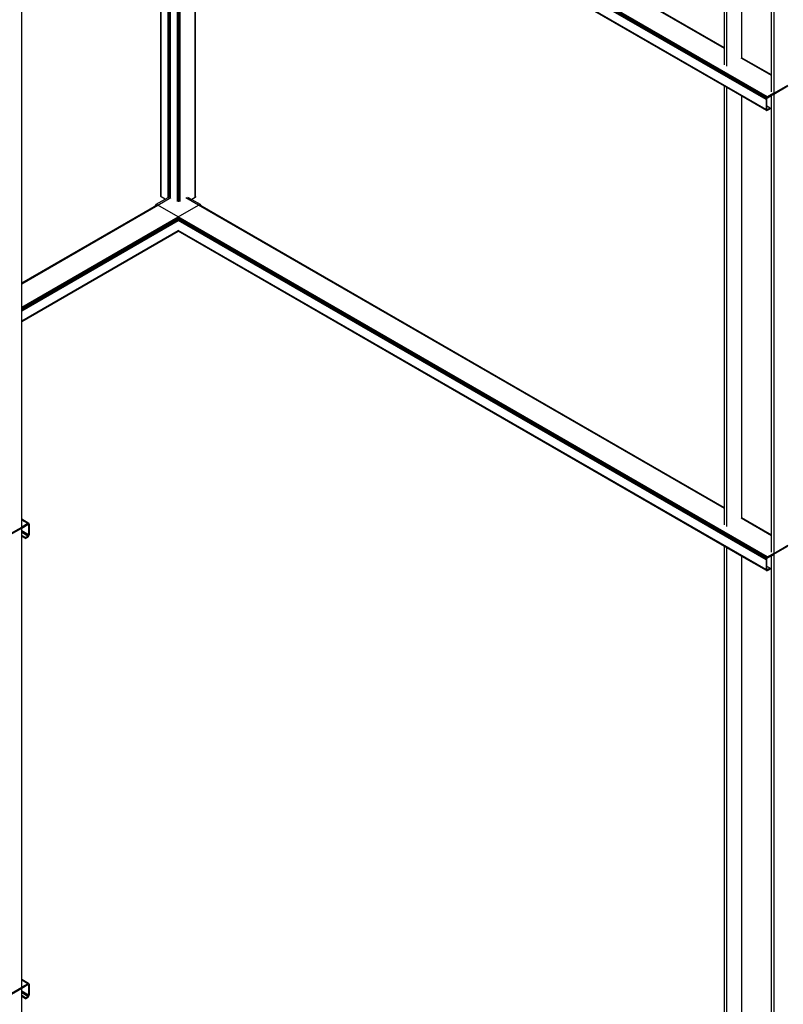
# Model space of a CAD drawing. Header units: millimetres. Extents: x 10 to 1250, y -62 to 528.
# Tile 687 of 909: x 619.13 to 621.89, y 511.53 to 515.1. Entities that reach past the tile are written whole.
import ezdxf

# ---------------------------------------------------------------- set-up
doc = ezdxf.new("R2010")
doc.units = ezdxf.units.MM
doc.header["$LTSCALE"] = 0.05

msp = doc.modelspace()

# ---------------------------------------------------------------- linework, layer by layer
at = {"color": 8}
for p, q in [((621.6901, 514.9269), (621.6901, 516.8691)), ((621.8596, 516.7713), (621.8596, 514.829)), ((621.6814, 514.9937), (621.6814, 516.3919)), ((621.7442, 514.9571), (621.7442, 516.3557)), ((621.851, 514.8954), (621.851, 516.294)), ((621.6814, 514.991), (619.7787, 516.0895)), ((621.6814, 514.993), (619.7831, 516.089)), ((621.6814, 514.9937), (619.7895, 516.086)), ((621.8373, 514.8161), (619.7052, 516.0471)), ((621.8351, 514.8144), (619.7052, 516.0441)), ((621.8333, 514.8119), (619.7052, 516.0406)), ((621.8321, 514.8091), (619.7052, 516.037)), ((621.8316, 514.8063), (619.7052, 516.034)), ((619.7028, 514.4919), (619.7028, 515.994)), ((619.7031, 514.4919), (619.7031, 515.9942)), ((619.7043, 514.4918), (619.7043, 515.9949)), ((619.7049, 514.4917), (619.7049, 515.9952)), ((621.8316, 514.7704), (619.7052, 515.9981)), ((621.8321, 514.7682), (619.7052, 515.9961)), ((619.7073, 514.491), (619.7073, 515.9942)), ((619.7076, 514.4909), (619.7076, 515.994)), ((619.7086, 514.4903), (619.7086, 515.9935)), ((619.7096, 514.4897), (619.7096, 515.9929)), ((619.7098, 514.4896), (619.7098, 515.9928)), ((619.7119, 514.4375), (619.7119, 515.9916)), ((619.6421, 514.4567), (619.6421, 515.959)), ((619.6426, 514.4581), (619.6426, 515.9592)), ((619.644, 514.4593), (619.644, 515.96)), ((619.6689, 514.4737), (619.6689, 515.9744)), ((619.671, 514.4749), (619.671, 515.9756)), ((619.6711, 514.475), (619.6711, 515.9757)), ((619.6722, 514.4756), (619.6722, 515.9763)), ((619.6734, 514.4763), (619.6734, 515.977)), ((619.6758, 514.4777), (619.6758, 515.9784)), ((619.6761, 514.4779), (619.6761, 515.9786)), ((619.6765, 514.4781), (619.6765, 515.9788)), ((619.6779, 514.4789), (619.6779, 515.9796)), ((619.7665, 514.4569), (619.7665, 515.96)), ((619.7679, 514.4557), (619.7679, 515.9592)), ((619.7683, 514.4543), (619.7683, 515.959)), ((621.6814, 514.8544), (619.7683, 515.959)), ((619.1393, 514.1423), (619.1393, 515.2006)), ((621.6814, 514.993), (621.6814, 514.9937)), ((621.6814, 514.991), (621.6814, 514.993)), ((621.6814, 514.9319), (621.6814, 514.991)), ((621.851, 514.8931), (621.7413, 514.9565)), ((621.851, 514.8951), (621.7434, 514.9572)), ((621.851, 514.8951), (621.851, 514.8954)), ((621.851, 514.8931), (621.851, 514.8951)), ((621.851, 514.834), (621.851, 514.8931)), ((621.6901, 514.8494), (621.6814, 514.8544)), ((621.6814, 513.3281), (621.6814, 514.8544)), ((621.6901, 513.2613), (621.6901, 514.8494)), ((621.7442, 514.8182), (621.6901, 514.8494)), ((621.8596, 514.829), (621.9108, 514.8586)), ((621.8596, 514.8258), (621.9108, 514.8553)), ((621.7442, 513.2914), (621.7442, 514.8182)), ((621.8333, 514.7668), (621.7442, 514.8182)), ((621.8321, 514.8091), (621.8316, 514.8063)), ((621.8333, 514.8119), (621.8321, 514.8091)), ((621.8351, 514.8144), (621.8333, 514.8119)), ((621.8345, 514.8079), (621.8347, 514.8093)), ((621.8347, 514.8093), (621.8353, 514.8107)), ((621.8373, 514.8161), (621.8351, 514.8144)), ((621.8353, 514.8107), (621.8362, 514.812)), ((621.8362, 514.812), (621.8373, 514.8129)), ((621.8596, 514.829), (621.8373, 514.8161)), ((621.8373, 514.8129), (621.851, 514.8208)), ((621.851, 514.8208), (621.8596, 514.8258)), ((621.851, 513.2298), (621.851, 514.8208)), ((621.8596, 514.829), (621.8596, 514.8258)), ((621.8596, 514.8258), (621.8596, 513.1634)), ((621.8316, 514.8063), (621.8316, 514.7704)), ((621.8345, 514.7822), (621.8345, 514.8079)), ((621.8461, 514.7755), (621.8345, 514.7822)), ((621.8345, 514.7721), (621.8345, 514.7822)), ((621.8461, 514.7755), (621.8373, 514.7704)), ((621.8461, 514.7722), (621.8461, 514.7755)), ((621.8316, 514.7704), (621.8321, 514.7682)), ((621.8321, 514.7682), (621.8333, 514.7668)), ((621.8333, 514.7668), (621.8351, 514.7664)), ((621.8347, 514.771), (621.8345, 514.7721)), ((621.8373, 514.7704), (621.8345, 514.7721)), ((621.8353, 514.7702), (621.8347, 514.771)), ((621.8362, 514.7701), (621.8347, 514.771)), ((621.8351, 514.7664), (621.8373, 514.7672)), ((621.8362, 514.7701), (621.8353, 514.7702)), ((621.8373, 514.7704), (621.8362, 514.7701)), ((621.8373, 514.7672), (621.8461, 514.7722)), ((619.7028, 514.4919), (619.7031, 514.4919)), ((619.7028, 514.4901), (619.7028, 514.4919)), ((619.7031, 514.4901), (619.7028, 514.4901)), ((619.7028, 514.4701), (619.7028, 514.4901)), ((619.7031, 514.4919), (619.7043, 514.4918)), ((619.7031, 514.4901), (619.7031, 514.4919)), ((619.7043, 514.49), (619.7031, 514.4901)), ((619.7043, 514.4918), (619.7049, 514.4917)), ((619.7043, 514.49), (619.7043, 514.4918)), ((619.7049, 514.4897), (619.7043, 514.49)), ((619.7049, 514.4897), (619.7049, 514.4917)), ((619.7049, 514.4692), (619.7049, 514.4897)), ((619.7073, 514.491), (619.7076, 514.4909)), ((619.7073, 514.4884), (619.7073, 514.491)), ((619.7086, 514.4877), (619.7073, 514.4884)), ((619.7073, 514.4701), (619.7073, 514.4884)), ((619.7076, 514.4909), (619.7086, 514.4903)), ((619.7086, 514.4903), (619.7096, 514.4897)), ((619.7086, 514.4877), (619.7086, 514.4903)), ((619.7096, 514.4897), (619.7098, 514.4896)), ((619.7096, 514.4871), (619.7096, 514.4897)), ((619.7098, 514.487), (619.7098, 514.4896)), ((619.6426, 514.4553), (619.6421, 514.4567)), ((619.6426, 514.4581), (619.644, 514.4593)), ((619.6426, 514.4553), (619.6426, 514.4581)), ((619.644, 514.4541), (619.6426, 514.4553)), ((619.644, 514.4541), (619.644, 514.4593)), ((619.6584, 514.4458), (619.644, 514.4541)), ((619.6689, 514.4737), (619.671, 514.4749)), ((619.6689, 514.4711), (619.6689, 514.4737)), ((619.671, 514.4723), (619.6689, 514.4711)), ((619.6689, 514.4519), (619.6689, 514.4711)), ((619.6689, 514.4519), (619.671, 514.4531)), ((619.671, 514.4749), (619.6711, 514.475)), ((619.671, 514.4723), (619.671, 514.4749)), ((619.6711, 514.4724), (619.671, 514.4723)), ((619.671, 514.4531), (619.671, 514.4723)), ((619.671, 514.4531), (619.6711, 514.4532)), ((619.6711, 514.475), (619.6722, 514.4756)), ((619.6711, 514.4724), (619.6711, 514.475)), ((619.6722, 514.473), (619.6711, 514.4724)), ((619.6711, 514.4532), (619.6711, 514.4724)), ((619.6711, 514.4532), (619.6722, 514.4538)), ((619.6722, 514.4756), (619.6734, 514.4763)), ((619.6722, 514.473), (619.6722, 514.4756)), ((619.6734, 514.4737), (619.6722, 514.473)), ((619.6722, 514.4538), (619.6722, 514.473)), ((619.6722, 514.4538), (619.6734, 514.4545)), ((619.6734, 514.4737), (619.6734, 514.4763)), ((619.6734, 514.4545), (619.6734, 514.4737)), ((619.6734, 514.4545), (619.6758, 514.4559)), ((619.6758, 514.4777), (619.6761, 514.4779)), ((619.6758, 514.4751), (619.6758, 514.4777)), ((619.6761, 514.4752), (619.6758, 514.4751)), ((619.6758, 514.4559), (619.6758, 514.4751)), ((619.6758, 514.4559), (619.6761, 514.456)), ((619.6761, 514.4779), (619.6765, 514.4781)), ((619.6761, 514.4752), (619.6761, 514.4779)), ((619.6765, 514.4755), (619.6761, 514.4752)), ((619.6761, 514.456), (619.6761, 514.4752)), ((619.6761, 514.456), (619.6765, 514.4563)), ((619.6761, 514.4545), (619.6761, 514.456)), ((619.6765, 514.4781), (619.6779, 514.4789)), ((619.6765, 514.4755), (619.6765, 514.4781)), ((619.6779, 514.4763), (619.6765, 514.4755)), ((619.6765, 514.4563), (619.6765, 514.4755)), ((619.6765, 514.4563), (619.6779, 514.4571)), ((619.6765, 514.4563), (619.6765, 514.4531)), ((619.6779, 514.4763), (619.6779, 514.4789)), ((619.6779, 514.4571), (619.6779, 514.4763)), ((619.6779, 514.4519), (619.6779, 514.4571)), ((619.7028, 514.4701), (619.7036, 514.47)), ((619.7028, 514.4697), (619.7028, 514.4701)), ((619.7049, 514.4685), (619.7028, 514.4697)), ((619.7028, 514.4677), (619.7028, 514.4697)), ((619.7049, 514.4665), (619.7028, 514.4677)), ((619.7028, 514.4649), (619.7028, 514.4677)), ((619.7028, 514.4649), (619.7049, 514.4661)), ((619.7028, 514.4375), (619.7028, 514.4649)), ((619.7049, 514.4692), (619.7036, 514.47)), ((619.7049, 514.4685), (619.7049, 514.4692)), ((619.7049, 514.4665), (619.7049, 514.4685)), ((619.7049, 514.4661), (619.7049, 514.4665)), ((619.7049, 514.4367), (619.7049, 514.4661)), ((619.7073, 514.4701), (619.7086, 514.4703)), ((619.7073, 514.4695), (619.7086, 514.4703)), ((619.7073, 514.4695), (619.7073, 514.4701)), ((619.7073, 514.4675), (619.7073, 514.4695)), ((619.7073, 514.4675), (619.7086, 514.4682)), ((619.7073, 514.4651), (619.7073, 514.4675)), ((619.7086, 514.4644), (619.7073, 514.4651)), ((619.7073, 514.4364), (619.7073, 514.4651)), ((619.7096, 514.4871), (619.7086, 514.4877)), ((619.7086, 514.4703), (619.7086, 514.4877)), ((619.7086, 514.4703), (619.7087, 514.4704)), ((619.7086, 514.4703), (619.7087, 514.4704)), ((619.7086, 514.4682), (619.7086, 514.4703)), ((619.7086, 514.4703), (619.7086, 514.4703)), ((619.7086, 514.4682), (619.7096, 514.4688)), ((619.7086, 514.4644), (619.7086, 514.4682)), ((619.7086, 514.4384), (619.7086, 514.4644)), ((619.7096, 514.4638), (619.7086, 514.4644)), ((619.7087, 514.4704), (619.7096, 514.47)), ((619.7098, 514.487), (619.7096, 514.4871)), ((619.7096, 514.47), (619.7096, 514.4871)), ((619.7096, 514.47), (619.7098, 514.47)), ((619.7096, 514.4688), (619.7096, 514.47)), ((619.7096, 514.4688), (619.7098, 514.4689)), ((619.7096, 514.4638), (619.7096, 514.4688)), ((619.7096, 514.4388), (619.7096, 514.4638)), ((619.7098, 514.4637), (619.7096, 514.4638)), ((619.7098, 514.47), (619.7098, 514.487)), ((619.7098, 514.4689), (619.7098, 514.47)), ((619.7098, 514.4637), (619.7098, 514.4689)), ((619.7098, 514.4367), (619.7098, 514.4637)), ((619.7392, 514.4533), (619.7542, 514.4446)), ((619.7665, 514.4569), (619.7679, 514.4557)), ((619.7665, 514.4517), (619.7665, 514.4569)), ((619.7679, 514.4529), (619.7665, 514.4517)), ((619.7679, 514.4557), (619.7683, 514.4543)), ((619.7679, 514.4529), (619.7679, 514.4557)), ((619.7683, 514.4543), (619.7679, 514.4529)), ((619.1393, 514.1396), (619.6317, 514.4239)), ((619.1393, 514.1416), (619.6274, 514.4234)), ((619.1393, 514.1423), (619.6209, 514.4204)), ((619.6209, 514.4204), (619.622, 514.4229)), ((619.6209, 514.4204), (619.6237, 514.422)), ((619.622, 514.4229), (619.6239, 514.4254)), ((619.6237, 514.422), (619.622, 514.4229)), ((619.6239, 514.4254), (619.6261, 514.4272)), ((619.6274, 514.4234), (619.6239, 514.4254)), ((619.6261, 514.4272), (619.6584, 514.4458)), ((619.6317, 514.4239), (619.6261, 514.4272)), ((619.6317, 514.4239), (619.6791, 514.4512)), ((619.7052, 514.3815), (619.6317, 514.4239)), ((619.6584, 514.4458), (619.6689, 514.4519)), ((619.7052, 514.3815), (619.7787, 514.4239)), ((619.7787, 514.4239), (619.7335, 514.45)), ((619.7665, 514.4517), (619.7542, 514.4446)), ((619.7542, 514.4446), (619.7844, 514.4272)), ((619.7787, 514.4239), (619.7844, 514.4272)), ((621.6814, 513.3253), (619.7787, 514.4239)), ((619.7831, 514.4234), (619.7866, 514.4254)), ((621.6814, 513.3273), (619.7831, 514.4234)), ((619.7844, 514.4272), (619.7866, 514.4254)), ((619.7866, 514.4254), (619.7884, 514.4229)), ((619.7867, 514.422), (619.7884, 514.4229)), ((619.7895, 514.4204), (619.7867, 514.422)), ((619.7884, 514.4229), (619.7895, 514.4204)), ((621.6814, 513.3281), (619.7895, 514.4204)), ((619.1393, 514.0547), (619.7052, 514.3815)), ((621.8373, 513.1505), (619.7052, 514.3815)), ((619.1393, 514.0517), (619.7052, 514.3785)), ((619.1393, 514.0481), (619.7052, 514.3749)), ((619.1393, 514.0446), (619.7052, 514.3713)), ((619.1393, 514.0416), (619.7052, 514.3683)), ((621.8351, 513.1487), (619.7052, 514.3785)), ((621.8333, 513.1463), (619.7052, 514.3749)), ((621.8321, 513.1434), (619.7052, 514.3713)), ((621.8316, 513.1406), (619.7052, 514.3683)), ((619.1393, 514.0057), (619.7052, 514.3325)), ((619.1393, 514.0037), (619.7052, 514.3305)), ((619.1393, 514.003), (619.7052, 514.3297)), ((621.8316, 513.1048), (619.7052, 514.3325)), ((621.8321, 513.1025), (619.7052, 514.3305)), ((621.6814, 513.1888), (619.7052, 514.3297)), ((619.1393, 514.1416), (619.1393, 514.1423)), ((619.1393, 514.1396), (619.1393, 514.1416)), ((619.1393, 514.0547), (619.1393, 514.1396)), ((619.1393, 514.0517), (619.1393, 514.0547)), ((619.1393, 514.0481), (619.1393, 514.0517)), ((619.1393, 514.0446), (619.1393, 514.0481)), ((619.1393, 514.0416), (619.1393, 514.0446)), ((619.1393, 514.0057), (619.1393, 514.0416)), ((619.1393, 514.0037), (619.1393, 514.0057)), ((619.1393, 514.003), (619.1393, 514.0037)), ((619.1393, 513.2869), (619.1393, 514.003)), ((621.6814, 513.3273), (621.6814, 513.3281)), ((621.6814, 513.3253), (621.6814, 513.3273)), ((621.6814, 513.2663), (621.6814, 513.3253)), ((619.1656, 513.2717), (619.1393, 513.2869)), ((619.1393, 513.2862), (619.1393, 513.2869)), ((619.1637, 513.2721), (619.1393, 513.2862)), ((619.1393, 513.2842), (619.1393, 513.2862)), ((619.1616, 513.2713), (619.1393, 513.2842)), ((619.1393, 513.2584), (619.1393, 513.2842)), ((621.851, 513.2275), (621.7413, 513.2908)), ((621.851, 513.2295), (621.7434, 513.2916)), ((619.0881, 513.2289), (619.1393, 513.2584)), ((619.0881, 513.2256), (619.1393, 513.2551)), ((619.1616, 513.2713), (619.1393, 513.2584)), ((619.1393, 513.2551), (619.1616, 513.268)), ((619.1393, 513.2551), (619.1393, 513.2584)), ((619.1393, 513.245), (619.1393, 513.2551)), ((619.1644, 513.2305), (619.1393, 513.245)), ((619.1393, 513.2435), (619.1393, 513.245)), ((619.1642, 513.2291), (619.1393, 513.2435)), ((619.1393, 513.2418), (619.1393, 513.2435)), ((619.1636, 513.2277), (619.1393, 513.2418)), ((619.1393, 513.24), (619.1393, 513.2418)), ((619.1637, 513.2721), (619.1616, 513.2713)), ((619.1616, 513.268), (619.1627, 513.2684)), ((619.1616, 513.268), (619.1644, 513.2664)), ((619.1627, 513.2684), (619.1636, 513.2682)), ((619.1642, 513.2675), (619.1627, 513.2684)), ((619.1636, 513.2682), (619.1642, 513.2675)), ((619.1656, 513.2717), (619.1637, 513.2721)), ((619.1642, 513.2675), (619.1644, 513.2664)), ((619.1644, 513.2664), (619.1644, 513.2305)), ((619.1668, 513.2703), (619.1656, 513.2717)), ((619.1673, 513.268), (619.1668, 513.2703)), ((619.1673, 513.2322), (619.1673, 513.268)), ((619.1627, 513.2265), (619.1393, 513.24)), ((619.1393, 513.2385), (619.1393, 513.24)), ((619.1616, 513.2256), (619.1393, 513.2385)), ((619.1393, 513.2284), (619.1393, 513.2385)), ((619.1528, 513.2206), (619.1393, 513.2284)), ((619.1393, 513.2251), (619.1393, 513.2284)), ((619.1528, 513.2173), (619.1393, 513.2251)), ((619.1393, 511.6213), (619.1393, 513.2251)), ((619.1616, 513.2256), (619.1528, 513.2206)), ((619.1528, 513.2173), (619.1616, 513.2223)), ((619.1528, 513.2206), (619.1528, 513.2173)), ((619.1627, 513.2265), (619.1616, 513.2256)), ((619.1616, 513.2223), (619.1637, 513.2241)), ((619.1636, 513.2277), (619.1627, 513.2265)), ((619.1642, 513.2291), (619.1636, 513.2277)), ((619.1637, 513.2241), (619.1656, 513.2266)), ((619.1644, 513.2305), (619.1642, 513.2291)), ((619.1656, 513.2266), (619.1668, 513.2294)), ((619.1668, 513.2294), (619.1673, 513.2322)), ((621.851, 513.2295), (621.851, 513.2298)), ((621.851, 513.2275), (621.851, 513.2295)), ((621.851, 513.1684), (621.851, 513.2275)), ((621.6814, 509.8196), (621.6814, 513.1888)), ((621.6901, 513.1838), (621.6814, 513.1888)), ((621.6901, 509.8146), (621.6901, 513.1838)), ((621.7442, 513.1525), (621.6901, 513.1838)), ((621.8596, 513.1634), (621.9108, 513.1929)), ((621.8596, 513.1601), (621.9108, 513.1896)), ((621.7442, 509.8459), (621.7442, 513.1525)), ((621.8333, 513.1011), (621.7442, 513.1525)), ((621.8321, 513.1434), (621.8316, 513.1406)), ((621.8316, 513.1406), (621.8316, 513.1048)), ((621.8333, 513.1463), (621.8321, 513.1434)), ((621.8351, 513.1487), (621.8333, 513.1463)), ((621.8345, 513.1423), (621.8347, 513.1437)), ((621.8345, 513.1165), (621.8345, 513.1423)), ((621.8347, 513.1437), (621.8353, 513.1451)), ((621.8373, 513.1505), (621.8351, 513.1487)), ((621.8353, 513.1451), (621.8362, 513.1463)), ((621.8362, 513.1463), (621.8373, 513.1472)), ((621.8596, 513.1634), (621.8373, 513.1505)), ((621.8373, 513.1472), (621.851, 513.1551)), ((621.851, 513.1551), (621.8596, 513.1601)), ((621.851, 509.7842), (621.851, 513.1551)), ((621.8596, 513.1634), (621.8596, 513.1601)), ((621.8596, 513.1601), (621.8596, 509.7167)), ((621.8316, 513.1048), (621.8321, 513.1025)), ((621.8321, 513.1025), (621.8333, 513.1011)), ((621.8333, 513.1011), (621.8351, 513.1008)), ((621.8461, 513.1098), (621.8345, 513.1165)), ((621.8345, 513.1064), (621.8345, 513.1165)), ((621.8347, 513.1053), (621.8345, 513.1064)), ((621.8373, 513.1048), (621.8345, 513.1064)), ((621.8353, 513.1046), (621.8347, 513.1053)), ((621.8362, 513.1044), (621.8347, 513.1053)), ((621.8351, 513.1008), (621.8373, 513.1015)), ((621.8362, 513.1044), (621.8353, 513.1046)), ((621.8373, 513.1048), (621.8362, 513.1044)), ((621.8461, 513.1098), (621.8373, 513.1048)), ((621.8373, 513.1015), (621.8461, 513.1066)), ((621.8461, 513.1066), (621.8461, 513.1098)), ((619.1656, 511.6061), (619.1393, 511.6213)), ((619.1393, 511.6205), (619.1393, 511.6213)), ((619.1637, 511.6064), (619.1393, 511.6205)), ((619.1393, 511.6185), (619.1393, 511.6205)), ((619.1616, 511.6057), (619.1393, 511.6185)), ((619.1393, 511.5928), (619.1393, 511.6185)), ((619.1616, 511.6057), (619.1393, 511.5928)), ((619.1393, 511.5895), (619.1616, 511.6024)), ((619.1637, 511.6064), (619.1616, 511.6057)), ((619.1616, 511.6024), (619.1627, 511.6028)), ((619.1616, 511.6024), (619.1644, 511.6007)), ((619.1627, 511.6028), (619.1636, 511.6026)), ((619.1642, 511.6019), (619.1627, 511.6028)), ((619.1636, 511.6026), (619.1642, 511.6019)), ((619.1656, 511.6061), (619.1637, 511.6064)), ((619.1642, 511.6019), (619.1644, 511.6007)), ((619.1668, 511.6046), (619.1656, 511.6061)), ((619.1673, 511.6024), (619.1668, 511.6046)), ((619.1673, 511.5665), (619.1673, 511.6024)), ((619.0881, 511.5632), (619.1393, 511.5928)), ((619.0881, 511.5599), (619.1393, 511.5895)), ((619.1393, 511.5895), (619.1393, 511.5928)), ((619.1393, 511.5794), (619.1393, 511.5895)), ((619.1644, 511.5649), (619.1393, 511.5794)), ((619.1393, 511.5779), (619.1393, 511.5794)), ((619.1642, 511.5635), (619.1393, 511.5779)), ((619.1393, 511.5761), (619.1393, 511.5779)), ((619.1636, 511.5621), (619.1393, 511.5761)), ((619.1393, 511.5743), (619.1393, 511.5761)), ((619.1627, 511.5608), (619.1393, 511.5743)), ((619.1393, 511.5728), (619.1393, 511.5743)), ((619.1616, 511.5599), (619.1393, 511.5728)), ((619.1393, 511.5627), (619.1393, 511.5728)), ((619.1644, 511.6007), (619.1644, 511.5649)), ((619.1668, 511.5638), (619.1673, 511.5665)), ((619.1528, 511.5549), (619.1393, 511.5627)), ((619.1393, 511.5595), (619.1393, 511.5627)), ((619.1528, 511.5516), (619.1393, 511.5595)), ((619.1393, 508.1461), (619.1393, 511.5595)), ((619.1616, 511.5599), (619.1528, 511.5549)), ((619.1528, 511.5516), (619.1616, 511.5567)), ((619.1528, 511.5549), (619.1528, 511.5516)), ((619.1627, 511.5608), (619.1616, 511.5599)), ((619.1616, 511.5567), (619.1637, 511.5584)), ((619.1636, 511.5621), (619.1627, 511.5608)), ((619.1642, 511.5635), (619.1636, 511.5621)), ((619.1637, 511.5584), (619.1656, 511.5609)), ((619.1644, 511.5649), (619.1642, 511.5635)), ((619.1656, 511.5609), (619.1668, 511.5638))]:
    msp.add_line(p, q, dxfattribs=at)

doc.saveas('drawing.dxf')
